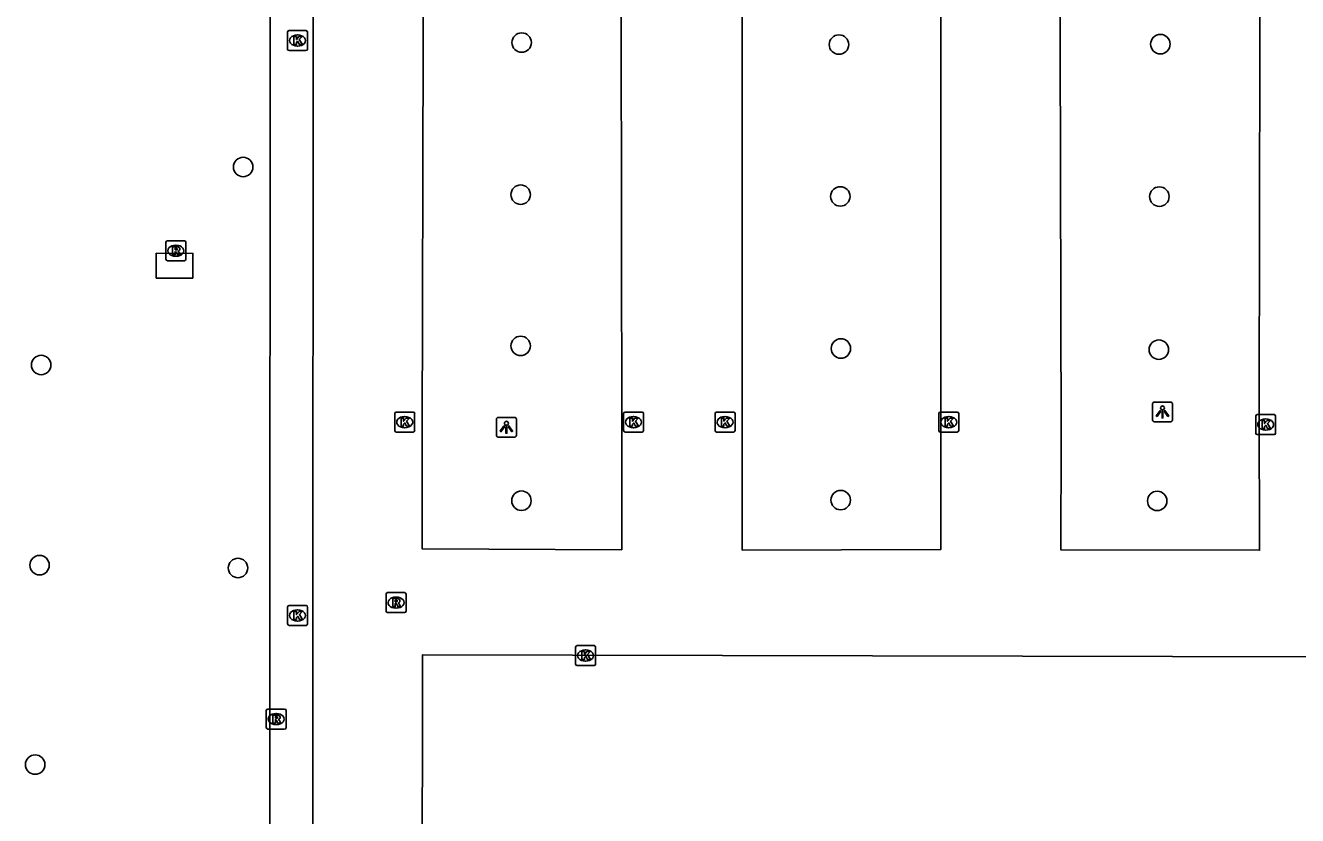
# Model space of a CAD drawing. Extents: x 161477 to 163040, y 383680 to 384868.
# Drawn here: x 161852.9 to 161916.8, y 384449.1 to 384488.9 of the extents above; entities that cross this region are included whole.
import ezdxf

# ---------------------------------------------------------------- set-up
doc = ezdxf.new("R2010")
doc.units = 0
for name, color, linetype in [('IMGEO_Boom', 7, 'Continuous'), ('IMGEO_Kolk', 7, 'Continuous'), ('IMGEO_Lage_trafo', 7, 'Continuous'), ('IMGEO_Lichtpunt', 7, 'Continuous'), ('IMGEO_Pand', 7, 'Continuous'), ('IMGEO_Parkeervlak_open', 7, 'Continuous'), ('IMGEO_Rijbaan_lokaal_open', 7, 'Continuous'), ('IMGEO_Rioolput', 7, 'Continuous')]:
    doc.layers.add(name, color=color, linetype=linetype)

msp = doc.modelspace()

# ---------------------------------------------------------------- linework, layer by layer
at = {"layer": 'IMGEO_Boom'}
for centre in [(161877.82, 384487.99), (161893.76, 384487.89), (161909.91, 384487.91), (161863.83, 384481.74), (161877.77, 384480.35), (161893.83, 384480.26), (161909.86, 384480.25), (161877.77, 384472.75), (161893.86, 384472.62), (161909.83, 384472.56), (161853.68, 384471.79), (161877.81, 384464.97), (161893.85, 384465), (161909.75, 384464.96), (161853.6, 384461.73), (161863.57, 384461.59), (161853.38, 384451.71)]:
    msp.add_circle(centre, 0.489, dxfattribs=at)
at = {"layer": 'IMGEO_Kolk'}
for p, q in [((161866.058, 384487.668), (161866.058, 384488.52)), ((161866.133, 384488.594), (161866.985, 384488.594)), ((161866.546, 384488.374), (161866.571, 384488.374)), ((161867.059, 384488.52), (161867.059, 384487.668)), ((161866.569, 384487.814), (161866.544, 384487.814)), ((161866.985, 384487.594), (161866.133, 384487.594)), ((161871.444, 384468.492), (161871.444, 384469.344)), ((161871.519, 384469.418), (161872.371, 384469.418)), ((161871.932, 384469.198), (161871.957, 384469.198)), ((161872.445, 384469.344), (161872.445, 384468.492)), ((161882.94, 384468.492), (161882.94, 384469.344)), ((161883.015, 384469.418), (161883.867, 384469.418)), ((161883.428, 384469.198), (161883.453, 384469.198)), ((161883.941, 384469.344), (161883.941, 384468.492)), ((161887.538, 384468.492), (161887.538, 384469.344)), ((161887.613, 384469.418), (161888.465, 384469.418)), ((161888.026, 384469.198), (161888.051, 384469.198)), ((161888.539, 384469.344), (161888.539, 384468.492)), ((161898.778, 384468.492), (161898.778, 384469.344)), ((161898.853, 384469.418), (161899.705, 384469.418)), ((161899.266, 384469.198), (161899.291, 384469.198)), ((161899.779, 384469.344), (161899.779, 384468.492)), ((161914.698, 384468.372), (161914.698, 384469.224)), ((161914.773, 384469.298), (161915.625, 384469.298)), ((161915.699, 384469.224), (161915.699, 384468.372)), ((161871.955, 384468.638), (161871.93, 384468.638)), ((161883.451, 384468.638), (161883.426, 384468.638)), ((161888.049, 384468.638), (161888.024, 384468.638)), ((161899.289, 384468.638), (161899.264, 384468.638)), ((161915.209, 384468.518), (161915.184, 384468.518)), ((161915.186, 384469.078), (161915.211, 384469.078)), ((161872.371, 384468.418), (161871.519, 384468.418)), ((161883.867, 384468.418), (161883.015, 384468.418)), ((161888.465, 384468.418), (161887.613, 384468.418)), ((161899.705, 384468.418), (161898.853, 384468.418)), ((161915.625, 384468.298), (161914.773, 384468.298)), ((161866.061, 384458.777), (161866.061, 384459.629)), ((161866.136, 384459.703), (161866.988, 384459.703)), ((161867.062, 384459.629), (161867.062, 384458.777)), ((161866.572, 384458.923), (161866.547, 384458.923)), ((161866.549, 384459.483), (161866.574, 384459.483)), ((161866.988, 384458.703), (161866.136, 384458.703)), ((161880.529, 384456.764), (161880.529, 384457.616)), ((161880.604, 384457.69), (161881.456, 384457.69)), ((161881.53, 384457.616), (161881.53, 384456.764)), ((161881.017, 384457.47), (161881.042, 384457.47)), ((161881.456, 384456.69), (161880.604, 384456.69)), ((161881.04, 384456.91), (161881.015, 384456.91))]:
    msp.add_line(p, q, dxfattribs=at)
for points in [[(161866.058, 384487.668), (161866.058, 384488.52)], [(161866.133, 384488.594), (161866.985, 384488.594)], [(161866.379, 384488.294), (161866.502, 384488.294), (161866.502, 384488.143), (161866.632, 384488.294), (161866.796, 384488.294), (161866.65, 384488.143), (161866.803, 384487.894), (161866.651, 384487.894), (161866.566, 384488.058), (161866.502, 384487.991), (161866.502, 384487.894), (161866.379, 384487.894), (161866.379, 384488.294)], [(161867.059, 384488.52), (161867.059, 384487.668)], [(161866.985, 384487.594), (161866.133, 384487.594)], [(161871.444, 384468.492), (161871.444, 384469.344)], [(161871.519, 384469.418), (161872.371, 384469.418)], [(161871.765, 384469.118), (161871.888, 384469.118), (161871.888, 384468.967), (161872.018, 384469.118), (161872.182, 384469.118), (161872.036, 384468.967), (161872.189, 384468.718), (161872.037, 384468.718), (161871.952, 384468.882), (161871.888, 384468.815), (161871.888, 384468.718), (161871.765, 384468.718), (161871.765, 384469.118)], [(161872.445, 384469.344), (161872.445, 384468.492)], [(161882.94, 384468.492), (161882.94, 384469.344)], [(161883.015, 384469.418), (161883.867, 384469.418)], [(161883.261, 384469.118), (161883.384, 384469.118), (161883.384, 384468.967), (161883.514, 384469.118), (161883.678, 384469.118), (161883.532, 384468.967), (161883.685, 384468.718), (161883.533, 384468.718), (161883.448, 384468.882), (161883.384, 384468.815), (161883.384, 384468.718), (161883.261, 384468.718), (161883.261, 384469.118)], [(161883.941, 384469.344), (161883.941, 384468.492)], [(161887.538, 384468.492), (161887.538, 384469.344)], [(161887.613, 384469.418), (161888.465, 384469.418)], [(161887.859, 384469.118), (161887.982, 384469.118), (161887.982, 384468.967), (161888.112, 384469.118), (161888.276, 384469.118), (161888.13, 384468.967), (161888.283, 384468.718), (161888.131, 384468.718), (161888.046, 384468.882), (161887.982, 384468.815), (161887.982, 384468.718), (161887.859, 384468.718), (161887.859, 384469.118)], [(161888.539, 384469.344), (161888.539, 384468.492)], [(161898.778, 384468.492), (161898.778, 384469.344)], [(161898.853, 384469.418), (161899.705, 384469.418)], [(161899.099, 384469.118), (161899.222, 384469.118), (161899.222, 384468.967), (161899.352, 384469.118), (161899.516, 384469.118), (161899.37, 384468.967), (161899.523, 384468.718), (161899.371, 384468.718), (161899.286, 384468.882), (161899.222, 384468.815), (161899.222, 384468.718), (161899.099, 384468.718), (161899.099, 384469.118)], [(161899.779, 384469.344), (161899.779, 384468.492)], [(161914.698, 384468.372), (161914.698, 384469.224)], [(161914.773, 384469.298), (161915.625, 384469.298)], [(161915.699, 384469.224), (161915.699, 384468.372)], [(161915.019, 384468.998), (161915.142, 384468.998), (161915.142, 384468.847), (161915.272, 384468.998), (161915.436, 384468.998), (161915.29, 384468.847), (161915.443, 384468.598), (161915.291, 384468.598), (161915.206, 384468.762), (161915.142, 384468.695), (161915.142, 384468.598), (161915.019, 384468.598), (161915.019, 384468.998)], [(161872.371, 384468.418), (161871.519, 384468.418)], [(161883.867, 384468.418), (161883.015, 384468.418)], [(161888.465, 384468.418), (161887.613, 384468.418)], [(161899.705, 384468.418), (161898.853, 384468.418)], [(161915.625, 384468.298), (161914.773, 384468.298)], [(161866.061, 384458.777), (161866.061, 384459.629)], [(161866.136, 384459.703), (161866.988, 384459.703)], [(161867.062, 384459.629), (161867.062, 384458.777)], [(161866.382, 384459.403), (161866.505, 384459.403), (161866.505, 384459.252), (161866.635, 384459.403), (161866.799, 384459.403), (161866.653, 384459.252), (161866.806, 384459.003), (161866.654, 384459.003), (161866.569, 384459.167), (161866.505, 384459.1), (161866.505, 384459.003), (161866.382, 384459.003), (161866.382, 384459.403)], [(161866.988, 384458.703), (161866.136, 384458.703)], [(161880.529, 384456.764), (161880.529, 384457.616)], [(161880.604, 384457.69), (161881.456, 384457.69)], [(161881.53, 384457.616), (161881.53, 384456.764)], [(161880.85, 384457.39), (161880.973, 384457.39), (161880.973, 384457.239), (161881.103, 384457.39), (161881.267, 384457.39), (161881.121, 384457.239), (161881.274, 384456.99), (161881.122, 384456.99), (161881.037, 384457.154), (161880.973, 384457.087), (161880.973, 384456.99), (161880.85, 384456.99), (161880.85, 384457.39)], [(161881.456, 384456.69), (161880.604, 384456.69)]]:
    msp.add_lwpolyline(points, dxfattribs=at)
for centre, start, end in [((161866.135, 384488.518), 91.55205, 178.44795), ((161866.135, 384488.518), 91.55205, 178.44795), ((161866.983, 384488.518), 1.55205, 88.44795), ((161866.983, 384488.518), 1.55205, 88.44795), ((161866.135, 384487.67), 181.55205, 268.44795), ((161866.135, 384487.67), 181.55205, 268.44795), ((161866.983, 384487.67), 271.55205, 358.44795), ((161866.983, 384487.67), 271.55205, 358.44795), ((161871.521, 384469.342), 91.55205, 178.44795), ((161871.521, 384469.342), 91.55205, 178.44795), ((161872.369, 384469.342), 1.55205, 88.44795), ((161872.369, 384469.342), 1.55205, 88.44795), ((161883.017, 384469.342), 91.55205, 178.44795), ((161883.017, 384469.342), 91.55205, 178.44795), ((161883.865, 384469.342), 1.55205, 88.44795), ((161883.865, 384469.342), 1.55205, 88.44795), ((161887.615, 384469.342), 91.55205, 178.44795), ((161887.615, 384469.342), 91.55205, 178.44795), ((161888.463, 384469.342), 1.55205, 88.44795), ((161888.463, 384469.342), 1.55205, 88.44795), ((161898.855, 384469.342), 91.55205, 178.44795), ((161898.855, 384469.342), 91.55205, 178.44795), ((161899.703, 384469.342), 1.55205, 88.44795), ((161899.703, 384469.342), 1.55205, 88.44795), ((161914.775, 384469.222), 91.55205, 178.44795), ((161914.775, 384469.222), 91.55205, 178.44795), ((161915.623, 384469.222), 1.55205, 88.44795), ((161915.623, 384469.222), 1.55205, 88.44795), ((161871.521, 384468.494), 181.55205, 268.44795), ((161871.521, 384468.494), 181.55205, 268.44795), ((161872.369, 384468.494), 271.55205, 358.44795), ((161872.369, 384468.494), 271.55205, 358.44795), ((161883.017, 384468.494), 181.55205, 268.44795), ((161883.017, 384468.494), 181.55205, 268.44795), ((161883.865, 384468.494), 271.55205, 358.44795), ((161883.865, 384468.494), 271.55205, 358.44795), ((161887.615, 384468.494), 181.55205, 268.44795), ((161887.615, 384468.494), 181.55205, 268.44795), ((161888.463, 384468.494), 271.55205, 358.44795), ((161888.463, 384468.494), 271.55205, 358.44795), ((161898.855, 384468.494), 181.55205, 268.44795), ((161898.855, 384468.494), 181.55205, 268.44795), ((161899.703, 384468.494), 271.55205, 358.44795), ((161899.703, 384468.494), 271.55205, 358.44795), ((161914.775, 384468.374), 181.55205, 268.44795), ((161914.775, 384468.374), 181.55205, 268.44795), ((161915.623, 384468.374), 271.55205, 358.44795), ((161915.623, 384468.374), 271.55205, 358.44795), ((161866.138, 384459.627), 91.55205, 178.44795), ((161866.138, 384459.627), 91.55205, 178.44795), ((161866.986, 384459.627), 1.55205, 88.44795), ((161866.986, 384459.627), 1.55205, 88.44795), ((161866.138, 384458.779), 181.55205, 268.44795), ((161866.138, 384458.779), 181.55205, 268.44795), ((161866.986, 384458.779), 271.55205, 358.44795), ((161866.986, 384458.779), 271.55205, 358.44795), ((161880.606, 384457.614), 91.55205, 178.44795), ((161880.606, 384457.614), 91.55205, 178.44795), ((161881.454, 384457.614), 1.55205, 88.44795), ((161881.454, 384457.614), 1.55205, 88.44795), ((161880.606, 384456.766), 181.55205, 268.44795), ((161880.606, 384456.766), 181.55205, 268.44795), ((161881.454, 384456.766), 271.55205, 358.44795), ((161881.454, 384456.766), 271.55205, 358.44795)]:
    msp.add_arc(centre, 0.0765, start, end, dxfattribs=at)
for centre, major_axis, ratio, start_param, end_param in [((161866.545, 384488.094), (-0.387, 0.002), 0.722429, 4.712389, 7.853982), ((161866.57, 384488.094), (-0.39, 0.002), 0.717154, 1.570796, 4.712389), ((161871.931, 384468.918), (-0.387, 0.002), 0.722429, 4.712389, 7.853982), ((161871.956, 384468.918), (-0.39, 0.002), 0.717154, 1.570796, 4.712389), ((161883.427, 384468.918), (-0.387, 0.002), 0.722429, 4.712389, 7.853982), ((161883.452, 384468.918), (-0.39, 0.002), 0.717154, 1.570796, 4.712389), ((161888.025, 384468.918), (-0.387, 0.002), 0.722429, 4.712389, 7.853982), ((161888.05, 384468.918), (-0.39, 0.002), 0.717154, 1.570796, 4.712389), ((161899.265, 384468.918), (-0.387, 0.002), 0.722429, 4.712389, 7.853982), ((161899.29, 384468.918), (-0.39, 0.002), 0.717154, 1.570796, 4.712389), ((161915.185, 384468.798), (-0.387, 0.002), 0.722429, 4.712389, 7.853982), ((161915.21, 384468.798), (-0.39, 0.002), 0.717154, 1.570796, 4.712389), ((161866.548, 384459.203), (-0.387, 0.002), 0.722429, 4.712389, 7.853982), ((161866.573, 384459.203), (-0.39, 0.002), 0.717154, 1.570796, 4.712389), ((161881.016, 384457.19), (-0.387, 0.002), 0.722429, 4.712389, 7.853982), ((161881.041, 384457.19), (-0.39, 0.002), 0.717154, 1.570796, 4.712389)]:
    msp.add_ellipse(centre, major_axis=major_axis, ratio=ratio, start_param=start_param, end_param=end_param, dxfattribs=at)
at = {"layer": 'IMGEO_Lage_trafo'}
msp.add_lwpolyline([(161861.297, 384476.149), (161861.302, 384477.399), (161859.465, 384477.407), (161859.46, 384476.157), (161861.297, 384476.149)], dxfattribs=at)
at = {"layer": 'IMGEO_Lichtpunt'}
for p, q in [((161909.517, 384469.833), (161909.517, 384469.026)), ((161909.517, 384469.833), (161909.517, 384469.026)), ((161910.419, 384469.928), (161909.611, 384469.928)), ((161910.419, 384469.928), (161909.611, 384469.928)), ((161910.513, 384469.026), (161910.513, 384469.833)), ((161910.513, 384469.026), (161910.513, 384469.833)), ((161877.459, 384469.158), (161876.651, 384469.158)), ((161877.459, 384469.158), (161876.651, 384469.158)), ((161876.557, 384469.063), (161876.557, 384468.256)), ((161876.557, 384469.063), (161876.557, 384468.256)), ((161877.553, 384468.256), (161877.553, 384469.063)), ((161877.553, 384468.256), (161877.553, 384469.063)), ((161909.611, 384468.932), (161910.419, 384468.932)), ((161909.611, 384468.932), (161910.419, 384468.932)), ((161876.651, 384468.162), (161877.459, 384468.162)), ((161876.651, 384468.162), (161877.459, 384468.162))]:
    msp.add_line(p, q, dxfattribs=at)
for points in [[(161909.891, 384469.497), (161909.93, 384469.469), (161909.742, 384469.207), (161909.704, 384469.234), (161909.891, 384469.497)], [(161909.993, 384469.449), (161910.04, 384469.449), (161910.04, 384469.127), (161909.993, 384469.127), (161909.993, 384469.449)], [(161910.103, 384469.469), (161910.141, 384469.496), (161910.328, 384469.234), (161910.289, 384469.206), (161910.103, 384469.469)], [(161876.931, 384468.727), (161876.97, 384468.699), (161876.782, 384468.437), (161876.744, 384468.464), (161876.931, 384468.727)], [(161877.033, 384468.679), (161877.08, 384468.679), (161877.08, 384468.357), (161877.033, 384468.357), (161877.033, 384468.679)], [(161877.143, 384468.699), (161877.181, 384468.726), (161877.368, 384468.464), (161877.329, 384468.436), (161877.143, 384468.699)]]:
    msp.add_lwpolyline(points, dxfattribs=at)
for centre in [(161910.016, 384469.631), (161877.056, 384468.861)]:
    msp.add_circle(centre, 0.0994, dxfattribs=at)
for centre, start, end in [((161909.611, 384469.833), 90, 180), ((161909.611, 384469.833), 90, 180), ((161910.419, 384469.833), 0, 90), ((161910.419, 384469.833), 0, 90), ((161876.651, 384469.063), 90, 180), ((161876.651, 384469.063), 90, 180), ((161877.459, 384469.063), 0, 90), ((161877.459, 384469.063), 0, 90), ((161909.611, 384469.026), 180, 270), ((161909.611, 384469.026), 180, 270), ((161910.419, 384469.026), 270, 0), ((161910.419, 384469.026), 270, 360), ((161876.651, 384468.256), 180, 270), ((161876.651, 384468.256), 180, 270), ((161877.459, 384468.256), 270, 0), ((161877.459, 384468.256), 270, 360)]:
    msp.add_arc(centre, 0.0946, start, end, dxfattribs=at)
at = {"layer": 'IMGEO_Pand'}
msp.add_lwpolyline([(161872.812, 384430.612), (161872.838, 384457.22), (161918.05, 384457.121)], dxfattribs=at)
at = {"layer": 'IMGEO_Parkeervlak_open'}
msp.add_lwpolyline([(161865.219, 384515.029), (161865.206, 384500), (161865.177, 384462.998), (161865.206, 384400.632)], dxfattribs=at)
at = {"layer": 'IMGEO_Rijbaan_lokaal_open'}
for points in [[(161866.364, 384514.989), (161867.369, 384514.954), (161867.356, 384499.998), (161867.327, 384462.999), (161867.355, 384403.608), (161870.593, 384403.612)], [(161873.83, 384511.354), (161872.845, 384511.354), (161872.866, 384508.105), (161872.867, 384500), (161872.869, 384488.106), (161872.819, 384468.176), (161872.82, 384462.559), (161882.85, 384462.505), (161882.851, 384468.127), (161882.808, 384500), (161882.797, 384508.107), (161882.817, 384511.381), (161881.808, 384511.381)], [(161889.749, 384511.378), (161888.824, 384511.378), (161888.867, 384508.105), (161888.882, 384500), (161888.904, 384488.193), (161888.897, 384468.123), (161888.903, 384462.49), (161898.874, 384462.511), (161898.883, 384468.132), (161898.874, 384488.123), (161898.85, 384500), (161898.833, 384508.108), (161898.818, 384511.407), (161897.759, 384511.407)], [(161905.837, 384511.428), (161904.83, 384511.428), (161904.856, 384508.125), (161904.866, 384500), (161904.88, 384488.138), (161904.927, 384468.104), (161904.916, 384462.494), (161914.891, 384462.477), (161914.877, 384469.625), (161914.901, 384488.114), (161914.876, 384500), (161914.853, 384511.444), (161913.815, 384511.444)]]:
    msp.add_lwpolyline(points, dxfattribs=at)
at = {"layer": 'IMGEO_Rioolput'}
for p, q in [((161859.949, 384477.104), (161859.949, 384477.956)), ((161860.024, 384478.03), (161860.876, 384478.03)), ((161860.437, 384477.81), (161860.462, 384477.81)), ((161860.95, 384477.956), (161860.95, 384477.104)), ((161860.876, 384477.03), (161860.024, 384477.03)), ((161860.46, 384477.25), (161860.435, 384477.25)), ((161871.009, 384459.424), (161871.009, 384460.276)), ((161871.084, 384460.35), (161871.936, 384460.35)), ((161872.01, 384460.276), (161872.01, 384459.424)), ((161871.52, 384459.57), (161871.495, 384459.57)), ((161871.497, 384460.13), (161871.522, 384460.13)), ((161871.936, 384459.35), (161871.084, 384459.35)), ((161864.987, 384453.572), (161864.987, 384454.424)), ((161865.062, 384454.498), (161865.914, 384454.498)), ((161865.988, 384454.424), (161865.988, 384453.572)), ((161865.475, 384454.278), (161865.5, 384454.278)), ((161865.914, 384453.498), (161865.062, 384453.498)), ((161865.498, 384453.718), (161865.473, 384453.718))]:
    msp.add_line(p, q, dxfattribs=at)
for points in [[(161859.949, 384477.104), (161859.949, 384477.956)], [(161860.024, 384478.03), (161860.876, 384478.03)], [(161860.538, 384477.728), (161860.286, 384477.73), (161860.286, 384477.33)], [(161860.286, 384477.33), (161860.41, 384477.33), (161860.41, 384477.492), (161860.421, 384477.492)], [(161860.464, 384477.649), (161860.41, 384477.649), (161860.41, 384477.568)], [(161860.41, 384477.568), (161860.462, 384477.568)], [(161860.468, 384477.463), (161860.539, 384477.33), (161860.679, 384477.33), (161860.614, 384477.456)], [(161860.95, 384477.956), (161860.95, 384477.104)], [(161860.876, 384477.03), (161860.024, 384477.03)], [(161871.009, 384459.424), (161871.009, 384460.276)], [(161871.084, 384460.35), (161871.936, 384460.35)], [(161872.01, 384460.276), (161872.01, 384459.424)], [(161871.598, 384460.048), (161871.346, 384460.05), (161871.346, 384459.65)], [(161871.346, 384459.65), (161871.47, 384459.65), (161871.47, 384459.812), (161871.481, 384459.812)], [(161871.524, 384459.969), (161871.47, 384459.969), (161871.47, 384459.888)], [(161871.47, 384459.888), (161871.522, 384459.888)], [(161871.528, 384459.783), (161871.599, 384459.65), (161871.739, 384459.65), (161871.674, 384459.776)], [(161871.936, 384459.35), (161871.084, 384459.35)], [(161864.987, 384453.572), (161864.987, 384454.424)], [(161865.062, 384454.498), (161865.914, 384454.498)], [(161865.988, 384454.424), (161865.988, 384453.572)], [(161865.576, 384454.196), (161865.324, 384454.198), (161865.324, 384453.798)], [(161865.324, 384453.798), (161865.448, 384453.798), (161865.448, 384453.96), (161865.459, 384453.96)], [(161865.502, 384454.117), (161865.448, 384454.117), (161865.448, 384454.036)], [(161865.448, 384454.036), (161865.5, 384454.036)], [(161865.506, 384453.931), (161865.577, 384453.798), (161865.717, 384453.798), (161865.652, 384453.924)], [(161865.914, 384453.498), (161865.062, 384453.498)]]:
    msp.add_lwpolyline(points, dxfattribs=at)
for centre, radius, start, end in [((161860.026, 384477.954), 0.0765, 91.55205, 178.44795), ((161860.026, 384477.954), 0.0765, 91.55205, 178.44795), ((161860.42, 384477.439), 0.0533, 26.02933, 88.69889), ((161860.446, 384477.757), 0.19, 274.7715, 282.96867), ((161860.47, 384477.553), 0.0964, 77.00612, 93.18647), ((161860.484, 384477.61), 0.0378, 276.66336, 79.67722), ((161860.537, 384477.618), 0.109, 350.36119, 89.41601), ((161860.535, 384477.618), 0.112, 277.58423, 350.98172), ((161860.519, 384477.403), 0.108, 29.51342, 73.79051), ((161860.874, 384477.954), 0.0765, 1.55205, 88.44795), ((161860.874, 384477.954), 0.0765, 1.55205, 88.44795), ((161860.026, 384477.106), 0.0765, 181.55205, 268.44795), ((161860.026, 384477.106), 0.0765, 181.55205, 268.44795), ((161860.874, 384477.106), 0.0765, 271.55205, 358.44795), ((161860.874, 384477.106), 0.0765, 271.55205, 358.44795), ((161871.086, 384460.274), 0.0765, 91.55205, 178.44795), ((161871.086, 384460.274), 0.0765, 91.55205, 178.44795), ((161871.934, 384460.274), 0.0765, 1.55205, 88.44795), ((161871.934, 384460.274), 0.0765, 1.55205, 88.44795), ((161871.48, 384459.759), 0.0533, 26.02933, 88.69889), ((161871.506, 384460.077), 0.19, 274.7715, 282.96867), ((161871.53, 384459.873), 0.0964, 77.00612, 93.18647), ((161871.544, 384459.93), 0.0378, 276.66336, 79.67722), ((161871.597, 384459.938), 0.109, 350.36119, 89.41601), ((161871.595, 384459.938), 0.112, 277.58423, 350.98172), ((161871.579, 384459.723), 0.108, 29.51342, 73.79051), ((161871.086, 384459.426), 0.0765, 181.55205, 268.44795), ((161871.086, 384459.426), 0.0765, 181.55205, 268.44795), ((161871.934, 384459.426), 0.0765, 271.55205, 358.44795), ((161871.934, 384459.426), 0.0765, 271.55205, 358.44795), ((161865.064, 384454.422), 0.0765, 91.55205, 178.44795), ((161865.064, 384454.422), 0.0765, 91.55205, 178.44795), ((161865.912, 384454.422), 0.0765, 1.55205, 88.44795), ((161865.912, 384454.422), 0.0765, 1.55205, 88.44795), ((161865.458, 384453.907), 0.0533, 26.02933, 88.69889), ((161865.484, 384454.225), 0.19, 274.7715, 282.96867), ((161865.508, 384454.021), 0.0964, 77.00612, 93.18647), ((161865.522, 384454.078), 0.0378, 276.66336, 79.67722), ((161865.575, 384454.086), 0.109, 350.36119, 89.41601), ((161865.573, 384454.086), 0.112, 277.58423, 350.98172), ((161865.557, 384453.871), 0.108, 29.51342, 73.79051), ((161865.064, 384453.574), 0.0765, 181.55205, 268.44795), ((161865.064, 384453.574), 0.0765, 181.55205, 268.44795), ((161865.912, 384453.574), 0.0765, 271.55205, 358.44795), ((161865.912, 384453.574), 0.0765, 271.55205, 358.44795)]:
    msp.add_arc(centre, radius, start, end, dxfattribs=at)
for centre, major_axis, ratio, start_param, end_param in [((161860.436, 384477.53), (-0.387, 0.002), 0.722429, 4.712389, 7.853982), ((161860.461, 384477.53), (-0.39, 0.002), 0.717154, 1.570796, 4.712389), ((161871.496, 384459.85), (-0.387, 0.002), 0.722429, 4.712389, 7.853982), ((161871.521, 384459.85), (-0.39, 0.002), 0.717154, 1.570796, 4.712389), ((161865.474, 384453.998), (-0.387, 0.002), 0.722429, 4.712389, 7.853982), ((161865.499, 384453.998), (-0.39, 0.002), 0.717154, 1.570796, 4.712389)]:
    msp.add_ellipse(centre, major_axis=major_axis, ratio=ratio, start_param=start_param, end_param=end_param, dxfattribs=at)

doc.saveas('drawing.dxf')
